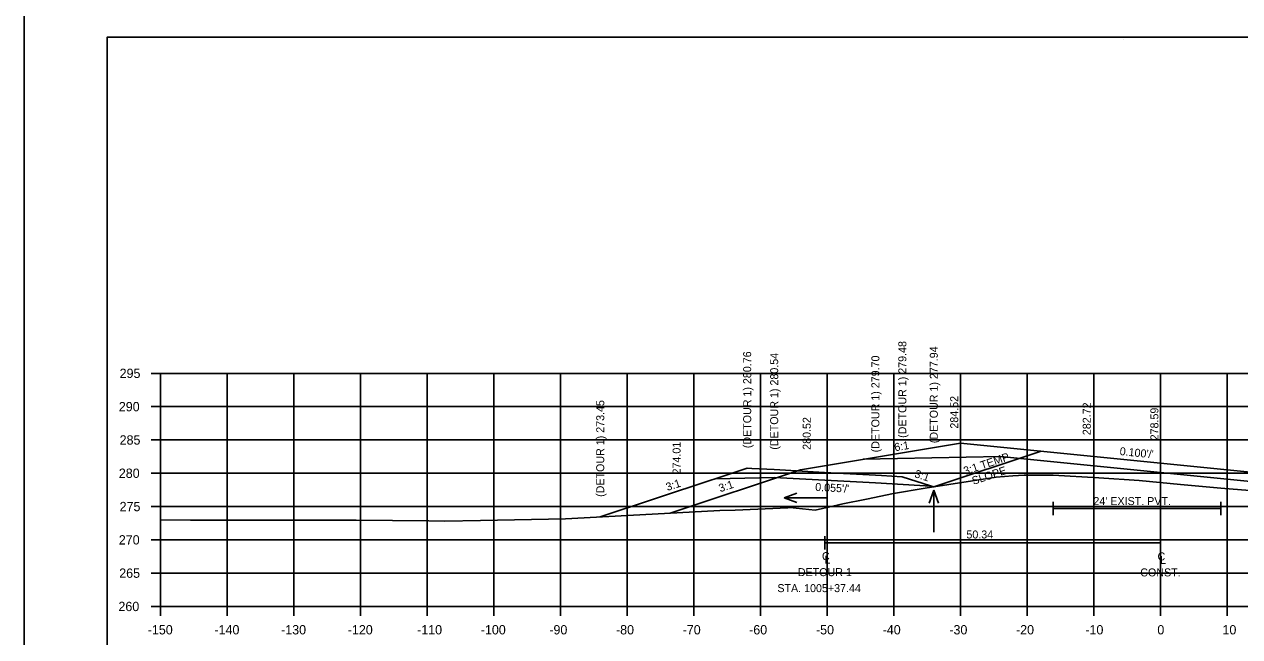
# Model space of a CAD drawing. Extents: x 285 to 4233, y -659 to 3710.
# Drawn here: x 2389.1 to 2571.4, y -11.1 to 80.9 of the extents above; entities that cross this region are included whole.
import ezdxf

# ---------------------------------------------------------------- set-up
doc = ezdxf.new("R2010")
doc.units = 0
for name, color, linetype in [('R_Alt Surface', 7, 'Continuous'), ('R_Axis', 7, 'Continuous'), ('R_Axis Annot', 7, 'Continuous'), ('R_Border', 7, 'Continuous'), ('R_Contour Annot', 7, 'Continuous'), ('R_Contours', 7, 'Continuous'), ('R_Detour', 7, 'Continuous'), ('R_Exist Surface', 7, 'Continuous'), ('R_Fin Surface', 7, 'Continuous'), ('R_Grid', 7, 'Continuous'), ('R_No Plot', 7, 'Continuous'), ('R_Water', 7, 'Continuous'), ('R_Water Annot', 7, 'Continuous'), ('R_Xsect Elev', 7, 'Continuous'), ('R_Xsect Slope', 7, 'Continuous')]:
    doc.layers.add(name, color=color, linetype=linetype)

msp = doc.modelspace()

# ---------------------------------------------------------------- linework, layer by layer
at = {"layer": 'R_Alt Surface'}
for points in [[(2514.93, 15.58), (2535.5, 15.99), (2573.5, 12.19), (2581.5, 11.39), (2601.86, 9.35)], [(2543.42, 9.21), (2543.42, 7.21)], [(2568.57, 9.21), (2568.57, 7.21)], [(2543.42, 8.21), (2568.57, 8.21)], [(2509.16, 4.04), (2509.16, 2.04)], [(2559.5, 4.04), (2559.5, 2.04)], [(2509.16, 3.04), (2559.5, 3.04)]]:
    msp.add_lwpolyline(points, dxfattribs=at)
at = {"layer": 'R_Axis'}
for p, q in [((2408.1, 28.48), (2409.5, 28.48)), ((2409.5, -6.52), (2409.5, 28.48)), ((2408.1, 23.48), (2409.5, 23.48)), ((2408.1, 18.48), (2409.5, 18.48)), ((2408.1, 13.48), (2409.5, 13.48)), ((2408.1, 8.48), (2409.5, 8.48)), ((2408.1, 3.48), (2409.5, 3.48)), ((2408.1, -1.52), (2409.5, -1.52)), ((2408.1, -6.52), (2409.5, -6.52)), ((2409.5, -6.52), (2709.5, -6.52)), ((2409.5, -7.92), (2409.5, -6.52)), ((2419.5, -7.92), (2419.5, -6.52)), ((2429.5, -7.92), (2429.5, -6.52)), ((2439.5, -7.92), (2439.5, -6.52)), ((2449.5, -7.92), (2449.5, -6.52)), ((2459.5, -7.92), (2459.5, -6.52)), ((2469.5, -7.92), (2469.5, -6.52)), ((2479.5, -7.92), (2479.5, -6.52)), ((2489.5, -7.92), (2489.5, -6.52)), ((2499.5, -7.92), (2499.5, -6.52)), ((2509.5, -7.92), (2509.5, -6.52)), ((2519.5, -7.92), (2519.5, -6.52)), ((2529.5, -7.92), (2529.5, -6.52)), ((2539.5, -7.92), (2539.5, -6.52)), ((2549.5, -7.92), (2549.5, -6.52)), ((2559.5, -7.92), (2559.5, -6.52)), ((2569.5, -7.92), (2569.5, -6.52))]:
    msp.add_line(p, q, dxfattribs=at)
at = {"layer": 'R_Border'}
for p, q in [((2401.5, 78.94), (2717.68, 78.94)), ((2401.5, -126.52), (2401.5, 78.94)), ((2554.02, 78.68), (2554.02, 78.68)), ((2554.02, 78.68), (2554.02, 78.68))]:
    msp.add_line(p, q, dxfattribs=at)
at = {"layer": 'R_Contours'}
msp.add_line((2525.51, 11.42), (2541.63, 16.79), dxfattribs=at)
at = {"layer": 'R_Detour'}
for points in [[(2475.48, 6.93), (2492.21, 12.48), (2492.59, 12.61), (2492.7, 12.65), (2497.52, 14.24), (2498.2, 14.21), (2501.57, 14.02), (2509.12, 13.6), (2516.75, 13.18), (2517.68, 13.13), (2520.79, 12.96), (2525, 11.59), (2525.51, 11.42)], [(2492.75, 12.66), (2501.57, 12.85), (2516.75, 12.02), (2525.08, 11.56)]]:
    msp.add_lwpolyline(points, dxfattribs=at)
at = {"layer": 'R_Exist Surface'}
msp.add_lwpolyline([(2409.5, 6.48), (2414.01, 6.44), (2428.98, 6.44), (2438.88, 6.43), (2449.77, 6.31), (2452.15, 6.28), (2457.54, 6.37), (2470.27, 6.65), (2483.28, 7.35), (2493.44, 7.91), (2495.74, 7.93), (2503.61, 8.31), (2503.9, 8.32), (2503.92, 8.32), (2507.71, 7.96), (2510.37, 8.55), (2511.89, 8.9), (2515.43, 9.6), (2519.46, 10.46), (2524.24, 11.22), (2534.85, 12.91), (2537.36, 13.08), (2539.08, 13.19), (2541.9, 13.19), (2543.42, 13.21), (2550.27, 12.77), (2556.31, 12.37), (2562.53, 11.79), (2568.57, 11.24), (2574.18, 10.77)], dxfattribs=at)
at = {"layer": 'R_Fin Surface'}
msp.add_lwpolyline([(2485.98, 7.5), (2505.5, 14), (2529.5, 18), (2535.5, 17.4), (2547.5, 16.2), (2571.5, 13.8), (2573.5, 13.6), (2581.5, 12.8), (2601.5, 9.47), (2614.31, 5.2)], dxfattribs=at)
at = {"layer": 'R_Grid'}
for p, q in [((2409.5, 28.48), (2709.5, 28.48)), ((2409.5, -6.52), (2409.5, 28.48)), ((2419.5, -6.52), (2419.5, 28.48)), ((2429.5, -6.52), (2429.5, 28.48)), ((2439.5, -6.52), (2439.5, 28.48)), ((2449.5, -6.52), (2449.5, 28.48)), ((2459.5, -6.52), (2459.5, 28.48)), ((2469.5, -6.52), (2469.5, 28.48)), ((2479.5, -6.52), (2479.5, 28.48)), ((2489.5, -6.52), (2489.5, 28.48)), ((2499.5, -6.52), (2499.5, 28.48)), ((2509.5, -6.52), (2509.5, 28.48)), ((2519.5, -6.52), (2519.5, 28.48)), ((2529.5, -6.52), (2529.5, 28.48)), ((2539.5, -6.52), (2539.5, 28.48)), ((2549.5, -6.52), (2549.5, 28.48)), ((2559.5, -6.52), (2559.5, 28.48)), ((2569.5, -6.52), (2569.5, 28.48)), ((2409.5, 23.48), (2709.5, 23.48)), ((2409.5, 18.48), (2709.5, 18.48)), ((2409.5, 13.48), (2709.5, 13.48)), ((2409.5, 8.48), (2709.5, 8.48)), ((2409.5, 3.48), (2709.5, 3.48)), ((2409.5, -1.52), (2709.5, -1.52)), ((2409.5, -6.52), (2709.5, -6.52))]:
    msp.add_line(p, q, dxfattribs=at)
at = {"layer": 'R_No Plot'}
for points in [[(2389.09, 82.84), (2722.43, 82.84), (2722.43, -130.5), (2389.09, -130.5)], [(2635.42, 78.94), (2655.04, 78.94), (2655.04, 69.06), (2671.15, 69.06), (2694.35, 69.06), (2694.47, 40.91), (2717.68, 40.91), (2717.68, -126.52), (2401.5, -126.52), (2401.5, 78.94)]]:
    msp.add_lwpolyline(points, close=True, dxfattribs=at)
at = {"layer": 'R_Water Annot'}
for p, q in [((2503.06, 9.81), (2504.99, 10.51)), ((2509.35, 9.81), (2503.06, 9.81)), ((2503.06, 9.81), (2504.99, 9.11)), ((2525.51, 10.92), (2524.82, 8.99)), ((2525.53, 4.64), (2525.51, 10.92)), ((2525.51, 10.92), (2526.22, 9))]:
    msp.add_line(p, q, dxfattribs=at)
at = {"layer": 'R_Xsect Elev'}
msp.add_line((2559.5, 12.07), (2559.5, 24.2), dxfattribs=at)

# ---------------------------------------------------------------- texts
at = {"layer": 'R_Alt Surface'}
for s, height, p in [('C', 1.2, (2508.73, 0.43)), ('L', 1.2, (2509.12, -0.1)), ('C', 1.2, (2559.07, 0.39)), ('L', 1.2, (2559.46, -0.14)), ('DETOUR 1', 1.199, (2505.12, -1.97)), ('CONST.', 1.199, (2556.48, -2.01)), ('STA. 1005+37.44', 1.1985, (2502.05, -4.37))]:
    msp.add_text(s, height=height, dxfattribs=at).set_placement(p)
at = {"layer": 'R_Axis Annot'}
for s, p in [('295', (2403.39, 27.78)), ('290', (2403.27, 22.78)), ('285', (2403.39, 17.78)), ('280', (2403.27, 12.78)), ('275', (2403.39, 7.78)), ('270', (2403.27, 2.78)), ('265', (2403.33, -2.22)), ('260', (2403.21, -7.22)), ('-150', (2407.61, -10.72)), ('-140', (2417.61, -10.72)), ('-130', (2427.61, -10.72)), ('-120', (2437.61, -10.72)), ('-110', (2448.01, -10.72)), ('-100', (2457.56, -10.72)), ('-90', (2467.84, -10.72)), ('-80', (2477.84, -10.72)), ('-70', (2487.84, -10.72)), ('-60', (2497.81, -10.72)), ('-50', (2507.84, -10.72)), ('-40', (2517.84, -10.72)), ('-30', (2527.84, -10.72)), ('-20', (2537.84, -10.72)), ('-10', (2548.24, -10.72)), ('0', (2559.04, -10.72)), ('10', (2568.81, -10.72))]:
    msp.add_text(s, height=1.4, dxfattribs=at).set_placement(p)
at = {"layer": 'R_Contour Annot'}
for s, p in [('3:1 TEMP', (2530.19, 13.21)), ('SLOPE', (2531.46, 11.73))]:
    msp.add_text(s, height=1.2, rotation=18.4349, dxfattribs=at).set_placement(p)
at = {"layer": 'R_Water'}
for s, p in [("24' EXIST. PVT.", (2549.45, 8.7)), ('50.34', (2530.4, 3.69))]:
    msp.add_text(s, height=1.2, dxfattribs=at).set_placement(p)
at = {"layer": 'R_Xsect Elev'}
for s, p in [('(DETOUR 1) 279.48', (2521.39, 18.79)), ('(DETOUR 1) 280.76', (2498.12, 17.24)), ('(DETOUR 1) 280.54', (2502.17, 17.02)), ('(DETOUR 1) 279.70', (2517.35, 16.62)), ('(DETOUR 1) 277.94', (2526.11, 17.99)), ('(DETOUR 1) 273.45', (2476.08, 9.93)), ('284.52', (2529.17, 20.18)), ('282.72', (2549.05, 19.2)), ('278.59', (2559.2, 18.42)), ('280.52', (2507.05, 17)), ('274.01', (2487.53, 13.3))]:
    msp.add_text(s, height=1.2, rotation=90, dxfattribs=at).set_placement(p)
at = {"layer": 'R_Xsect Slope'}
for s, rotation, p in [('6:1', 9.4623, (2519.69, 16.77)), ("0.100'/'", 354.2894, (2553.35, 16.22)), ('3:1', 341.8838, (2522.52, 12.92)), ('3:1', 18.3509, (2485.55, 10.8)), ('3:1', 18.4349, (2493.48, 10.62)), ("0.055'/'", 356.8465, (2507.7, 10.84))]:
    msp.add_text(s, height=1.2, rotation=rotation, dxfattribs=at).set_placement(p)

doc.saveas('drawing.dxf')
